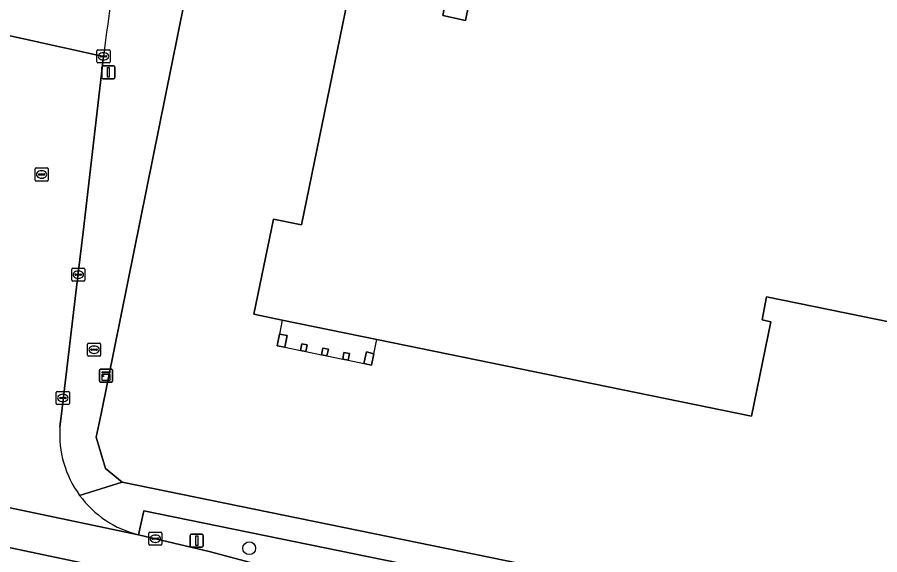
# Model space of a CAD drawing. Extents: x 157692 to 159674, y 381452 to 383291.
# Drawn here: x 158207.7 to 158273.7, y 382181.5 to 382222.6 of the extents above; entities that cross this region are included whole.
import ezdxf

# ---------------------------------------------------------------- set-up
doc = ezdxf.new("R2010")
doc.units = 0
for name, color, linetype in [('IMGEO_Berm_groen', 7, 'Continuous'), ('IMGEO_Boom', 7, 'Continuous'), ('IMGEO_Brandkraan', 7, 'Continuous'), ('IMGEO_Erf', 7, 'Continuous'), ('IMGEO_Kast', 7, 'Continuous'), ('IMGEO_Kolk', 7, 'Continuous'), ('IMGEO_Lichtmast', 7, 'Continuous'), ('IMGEO_Pand', 7, 'Continuous'), ('IMGEO_Pand_overbouw', 7, 'Continuous'), ('IMGEO_Rijbaan_lokaal_gesloten', 7, 'Continuous'), ('IMGEO_Rijbaan_regionaal_gesloten', 7, 'Continuous'), ('IMGEO_Rioolput', 7, 'Continuous'), ('IMGEO_Voetpad_open', 7, 'Continuous')]:
    doc.layers.add(name, color=color, linetype=linetype)

msp = doc.modelspace()

# ---------------------------------------------------------------- linework, layer by layer
at = {"layer": 'IMGEO_Berm_groen'}
msp.add_lwpolyline([(158217.378, 382184.889), (158216.981, 382183.063), (158222.394, 382181.778), (158237.511, 382177.767), (158238.086, 382180.651)], close=True, dxfattribs=at)
at = {"layer": 'IMGEO_Boom'}
msp.add_circle((158225.446, 382182.033), 0.489, dxfattribs=at)
at = {"layer": 'IMGEO_Brandkraan'}
for p, q in [((158213.08, 382196.787), (158213.08, 382197.639)), ((158213.155, 382197.713), (158214.007, 382197.713)), ((158213.568, 382197.493), (158213.593, 382197.493)), ((158214.081, 382197.639), (158214.081, 382196.787)), ((158214.007, 382196.713), (158213.155, 382196.713)), ((158213.339, 382197.207), (158213.339, 382197.219)), ((158213.777, 382197.17), (158213.379, 382197.17)), ((158213.382, 382197.256), (158213.78, 382197.256)), ((158213.591, 382196.933), (158213.566, 382196.933)), ((158213.823, 382197.219), (158213.823, 382197.207))]:
    msp.add_line(p, q, dxfattribs=at)
for points in [[(158213.08, 382196.787), (158213.08, 382197.639)], [(158213.155, 382197.713), (158214.007, 382197.713)], [(158214.081, 382197.639), (158214.081, 382196.787)], [(158214.007, 382196.713), (158213.155, 382196.713)]]:
    msp.add_lwpolyline(points, dxfattribs=at)
for centre, radius, start, end in [((158213.157, 382197.637), 0.0765, 91.55205, 178.44795), ((158213.157, 382197.637), 0.0765, 91.55205, 178.44795), ((158214.005, 382197.637), 0.0765, 1.55205, 88.44795), ((158214.005, 382197.637), 0.0765, 1.55205, 88.44795), ((158213.157, 382196.789), 0.0765, 181.55205, 268.44795), ((158213.157, 382196.789), 0.0765, 181.55205, 268.44795), ((158213.379, 382197.216), 0.0403, 85.87752, 175.75265), ((158213.376, 382197.206), 0.0366, 178.93798, 274.71019), ((158213.78, 382197.213), 0.043, 264.86636, 352.45326), ((158213.784, 382197.218), 0.0386, 1.73085, 96.63898), ((158214.005, 382196.789), 0.0765, 271.55205, 358.44795), ((158214.005, 382196.789), 0.0765, 271.55205, 358.44795)]:
    msp.add_arc(centre, radius, start, end, dxfattribs=at)
for centre, major_axis, ratio, start_param, end_param in [((158213.567, 382197.213), (-0.387, 0.002), 0.722429, 4.712389, 7.853982), ((158213.592, 382197.213), (-0.39, 0.002), 0.717154, 1.570796, 4.712389)]:
    msp.add_ellipse(centre, major_axis=major_axis, ratio=ratio, start_param=start_param, end_param=end_param, dxfattribs=at)
at = {"layer": 'IMGEO_Erf'}
for points in [[(158244.45, 382340.754), (158240.4, 382321.2), (158235.573, 382297.761), (158234.161, 382290.853), (158229.78, 382269.461), (158225.787, 382250), (158225.725, 382249.696), (158216.641, 382204.803), (158214.109, 382192.305), (158213.748, 382190.526), (158214.442, 382188.118), (158215.74, 382187.088), (158329.552, 382163.801), (158340.615, 382161.542)], [(158339.701, 382191.127), (158338.699, 382186.228), (158265.029, 382201.254), (158264.681, 382199.497), (158265.34, 382199.354), (158263.863, 382192.139), (158235.213, 382198), (158235.206, 382198.001), (158227.97, 382199.483), (158225.805, 382199.926), (158227.294, 382207.196), (158229.448, 382206.754), (158233.158, 382224.896), (158240.375, 382223.412), (158240.251, 382222.765), (158241.982, 382222.389), (158247.633, 382250), (158250.785, 382265.401)]]:
    msp.add_lwpolyline(points, dxfattribs=at)
for points in [[(158228.171, 382197.396), (158227.574, 382197.515), (158227.757, 382198.409), (158228.339, 382198.29)], [(158229.779, 382197.063), (158229.363, 382197.148), (158229.472, 382197.67), (158229.881, 382197.58)], [(158231.397, 382196.732), (158230.978, 382196.818), (158231.091, 382197.332), (158231.505, 382197.243)], [(158233.015, 382196.403), (158232.598, 382196.488), (158232.698, 382197.002), (158233.124, 382196.922)], [(158234.812, 382196.036), (158234.211, 382196.159), (158234.409, 382197.051), (158234.986, 382196.904)]]:
    msp.add_lwpolyline(points, close=True, dxfattribs=at)
at = {"layer": 'IMGEO_Kast'}
for p, q in [((158213.993, 382194.801), (158213.993, 382195.642)), ((158213.993, 382195.642), (158213.993, 382194.801)), ((158214.068, 382195.726), (158214.909, 382195.726)), ((158214.909, 382195.726), (158214.068, 382195.726)), ((158214.993, 382195.651), (158214.993, 382194.81)), ((158214.993, 382194.81), (158214.993, 382195.651)), ((158214.918, 382194.726), (158214.077, 382194.726)), ((158214.077, 382194.726), (158214.918, 382194.726))]:
    msp.add_line(p, q, dxfattribs=at)
for points in [[(158214.188, 382195.516), (158214.788, 382195.516), (158214.788, 382195.431), (158214.188, 382195.431), (158214.188, 382195.516)], [(158214.188, 382195.341), (158214.788, 382195.341), (158214.788, 382194.852), (158214.188, 382194.852), (158214.188, 382195.341)]]:
    msp.add_lwpolyline(points, dxfattribs=at)
msp.add_circle((158214.272, 382195.19), 0.0377, dxfattribs=at)
for centre, start, end in [((158214.071, 382195.648), 92.4484, 184.28452), ((158214.071, 382195.648), 92.4484, 184.28452), ((158214.915, 382195.648), 2.4484, 94.28452), ((158214.915, 382195.648), 2.4484, 94.28452), ((158214.071, 382194.804), 182.4484, 274.28452), ((158214.071, 382194.804), 182.4484, 274.28452), ((158214.915, 382194.804), 272.4484, 4.28452), ((158214.915, 382194.804), 272.4484, 4.28452)]:
    msp.add_arc(centre, 0.0779, start, end, dxfattribs=at)
at = {"layer": 'IMGEO_Kolk'}
for p, q in [((158213.799, 382219.218), (158213.799, 382220.07)), ((158213.874, 382220.144), (158214.726, 382220.144)), ((158214.287, 382219.924), (158214.312, 382219.924)), ((158214.8, 382220.07), (158214.8, 382219.218)), ((158214.726, 382219.144), (158213.874, 382219.144)), ((158214.058, 382219.638), (158214.058, 382219.65)), ((158214.496, 382219.601), (158214.098, 382219.601)), ((158214.101, 382219.687), (158214.499, 382219.687)), ((158214.31, 382219.364), (158214.285, 382219.364)), ((158214.542, 382219.65), (158214.542, 382219.638)), ((158211.87, 382202.521), (158211.87, 382203.373)), ((158211.945, 382203.447), (158212.797, 382203.447)), ((158212.871, 382203.373), (158212.871, 382202.521)), ((158212.129, 382202.941), (158212.129, 382202.953)), ((158212.567, 382202.904), (158212.169, 382202.904)), ((158212.172, 382202.99), (158212.57, 382202.99)), ((158212.381, 382202.667), (158212.356, 382202.667)), ((158212.358, 382203.227), (158212.383, 382203.227)), ((158212.613, 382202.953), (158212.613, 382202.941)), ((158212.797, 382202.447), (158211.945, 382202.447)), ((158210.69, 382193.094), (158210.69, 382193.946)), ((158210.765, 382194.02), (158211.617, 382194.02)), ((158210.949, 382193.514), (158210.949, 382193.526)), ((158211.387, 382193.477), (158210.989, 382193.477)), ((158210.992, 382193.563), (158211.39, 382193.563)), ((158211.178, 382193.8), (158211.203, 382193.8)), ((158211.433, 382193.526), (158211.433, 382193.514)), ((158211.691, 382193.946), (158211.691, 382193.094)), ((158211.617, 382193.02), (158210.765, 382193.02)), ((158211.201, 382193.24), (158211.176, 382193.24)), ((158217.767, 382182.336), (158217.767, 382183.188)), ((158217.842, 382183.262), (158218.694, 382183.262)), ((158218.255, 382183.042), (158218.28, 382183.042)), ((158218.768, 382183.188), (158218.768, 382182.336)), ((158218.694, 382182.262), (158217.842, 382182.262)), ((158218.026, 382182.756), (158218.026, 382182.768)), ((158218.464, 382182.719), (158218.066, 382182.719)), ((158218.069, 382182.805), (158218.467, 382182.805)), ((158218.278, 382182.482), (158218.253, 382182.482)), ((158218.51, 382182.768), (158218.51, 382182.756))]:
    msp.add_line(p, q, dxfattribs=at)
for points in [[(158213.799, 382219.218), (158213.799, 382220.07)], [(158213.874, 382220.144), (158214.726, 382220.144)], [(158214.8, 382220.07), (158214.8, 382219.218)], [(158214.726, 382219.144), (158213.874, 382219.144)], [(158211.87, 382202.521), (158211.87, 382203.373)], [(158211.945, 382203.447), (158212.797, 382203.447)], [(158212.871, 382203.373), (158212.871, 382202.521)], [(158212.797, 382202.447), (158211.945, 382202.447)], [(158210.69, 382193.094), (158210.69, 382193.946)], [(158210.765, 382194.02), (158211.617, 382194.02)], [(158211.691, 382193.946), (158211.691, 382193.094)], [(158211.617, 382193.02), (158210.765, 382193.02)], [(158217.767, 382182.336), (158217.767, 382183.188)], [(158217.842, 382183.262), (158218.694, 382183.262)], [(158218.768, 382183.188), (158218.768, 382182.336)], [(158218.694, 382182.262), (158217.842, 382182.262)]]:
    msp.add_lwpolyline(points, dxfattribs=at)
for centre, radius, start, end in [((158213.876, 382220.068), 0.0765, 91.55205, 178.44795), ((158213.876, 382220.068), 0.0765, 91.55205, 178.44795), ((158214.724, 382220.068), 0.0765, 1.55205, 88.44795), ((158214.724, 382220.068), 0.0765, 1.55205, 88.44795), ((158213.876, 382219.22), 0.0765, 181.55205, 268.44795), ((158213.876, 382219.22), 0.0765, 181.55205, 268.44795), ((158214.098, 382219.647), 0.0403, 85.87752, 175.75265), ((158214.095, 382219.637), 0.0366, 178.93798, 274.71019), ((158214.499, 382219.644), 0.043, 264.86636, 352.45326), ((158214.503, 382219.649), 0.0386, 1.73085, 96.63898), ((158214.724, 382219.22), 0.0765, 271.55205, 358.44795), ((158214.724, 382219.22), 0.0765, 271.55205, 358.44795), ((158211.947, 382203.371), 0.0765, 91.55205, 178.44795), ((158211.947, 382203.371), 0.0765, 91.55205, 178.44795), ((158212.795, 382203.371), 0.0765, 1.55205, 88.44795), ((158212.795, 382203.371), 0.0765, 1.55205, 88.44795), ((158212.169, 382202.95), 0.0403, 85.87752, 175.75265), ((158212.166, 382202.94), 0.0366, 178.93798, 274.71019), ((158212.57, 382202.947), 0.043, 264.86636, 352.45326), ((158212.574, 382202.952), 0.0386, 1.73085, 96.63898), ((158211.947, 382202.523), 0.0765, 181.55205, 268.44795), ((158211.947, 382202.523), 0.0765, 181.55205, 268.44795), ((158212.795, 382202.523), 0.0765, 271.55205, 358.44795), ((158212.795, 382202.523), 0.0765, 271.55205, 358.44795), ((158210.767, 382193.944), 0.0765, 91.55205, 178.44795), ((158210.767, 382193.944), 0.0765, 91.55205, 178.44795), ((158210.989, 382193.523), 0.0403, 85.87752, 175.75265), ((158210.986, 382193.513), 0.0366, 178.93798, 274.71019), ((158211.39, 382193.52), 0.043, 264.86636, 352.45326), ((158211.394, 382193.525), 0.0386, 1.73085, 96.63898), ((158211.615, 382193.944), 0.0765, 1.55205, 88.44795), ((158211.615, 382193.944), 0.0765, 1.55205, 88.44795), ((158210.767, 382193.096), 0.0765, 181.55205, 268.44795), ((158210.767, 382193.096), 0.0765, 181.55205, 268.44795), ((158211.615, 382193.096), 0.0765, 271.55205, 358.44795), ((158211.615, 382193.096), 0.0765, 271.55205, 358.44795), ((158217.844, 382183.186), 0.0765, 91.55205, 178.44795), ((158217.844, 382183.186), 0.0765, 91.55205, 178.44795), ((158218.692, 382183.186), 0.0765, 1.55205, 88.44795), ((158218.692, 382183.186), 0.0765, 1.55205, 88.44795), ((158217.844, 382182.338), 0.0765, 181.55205, 268.44795), ((158217.844, 382182.338), 0.0765, 181.55205, 268.44795), ((158218.066, 382182.765), 0.0403, 85.87752, 175.75265), ((158218.063, 382182.755), 0.0366, 178.93798, 274.71019), ((158218.467, 382182.762), 0.043, 264.86636, 352.45326), ((158218.471, 382182.767), 0.0386, 1.73085, 96.63898), ((158218.692, 382182.338), 0.0765, 271.55205, 358.44795), ((158218.692, 382182.338), 0.0765, 271.55205, 358.44795)]:
    msp.add_arc(centre, radius, start, end, dxfattribs=at)
for centre, major_axis, ratio, start_param, end_param in [((158214.286, 382219.644), (-0.387, 0.002), 0.722429, 4.712389, 7.853982), ((158214.311, 382219.644), (-0.39, 0.002), 0.717154, 1.570796, 4.712389), ((158212.357, 382202.947), (-0.387, 0.002), 0.722429, 4.712389, 7.853982), ((158212.382, 382202.947), (-0.39, 0.002), 0.717154, 1.570796, 4.712389), ((158211.177, 382193.52), (-0.387, 0.002), 0.722429, 4.712389, 7.853982), ((158211.202, 382193.52), (-0.39, 0.002), 0.717154, 1.570796, 4.712389), ((158218.254, 382182.762), (-0.387, 0.002), 0.722429, 4.712389, 7.853982), ((158218.279, 382182.762), (-0.39, 0.002), 0.717154, 1.570796, 4.712389)]:
    msp.add_ellipse(centre, major_axis=major_axis, ratio=ratio, start_param=start_param, end_param=end_param, dxfattribs=at)
at = {"layer": 'IMGEO_Lichtmast'}
for p, q in [((158214.174, 382218.028), (158214.174, 382218.828)), ((158214.174, 382218.828), (158214.174, 382218.028)), ((158214.274, 382218.928), (158215.064, 382218.928)), ((158215.064, 382218.928), (158214.274, 382218.928)), ((158215.164, 382218.828), (158215.164, 382218.028)), ((158215.164, 382218.028), (158215.164, 382218.828)), ((158215.064, 382217.928), (158214.274, 382217.928)), ((158214.274, 382217.928), (158215.064, 382217.928)), ((158220.938, 382182.216), (158220.938, 382183.016)), ((158220.938, 382183.016), (158220.938, 382182.216)), ((158221.038, 382183.116), (158221.828, 382183.116)), ((158221.828, 382183.116), (158221.038, 382183.116)), ((158221.928, 382183.016), (158221.928, 382182.216)), ((158221.928, 382182.216), (158221.928, 382183.016)), ((158221.828, 382182.116), (158221.038, 382182.116)), ((158221.038, 382182.116), (158221.828, 382182.116))]:
    msp.add_line(p, q, dxfattribs=at)
for points in [[(158214.594, 382218.803), (158214.744, 382218.803), (158214.744, 382218.053), (158214.594, 382218.053), (158214.594, 382218.803)], [(158221.358, 382182.991), (158221.508, 382182.991), (158221.508, 382182.241), (158221.358, 382182.241), (158221.358, 382182.991)]]:
    msp.add_lwpolyline(points, dxfattribs=at)
for centre, start, end in [((158214.274, 382218.828), 90, 180), ((158214.274, 382218.828), 90, 180), ((158215.064, 382218.828), 0, 90), ((158215.064, 382218.828), 360, 90), ((158214.274, 382218.028), 180, 270), ((158214.274, 382218.028), 180, 270), ((158215.064, 382218.028), 270, 0), ((158215.064, 382218.028), 270, 0), ((158221.038, 382183.016), 90, 180), ((158221.038, 382183.016), 90, 180), ((158221.828, 382183.016), 0, 90), ((158221.828, 382183.016), 360, 90), ((158221.038, 382182.216), 180, 270), ((158221.038, 382182.216), 180, 270), ((158221.828, 382182.216), 270, 0), ((158221.828, 382182.216), 270, 0)]:
    msp.add_arc(centre, 0.1, start, end, dxfattribs=at)
at = {"layer": 'IMGEO_Pand'}
msp.add_lwpolyline([(158250.785, 382265.401), (158247.633, 382250), (158241.982, 382222.389), (158240.251, 382222.765), (158240.375, 382223.412), (158233.158, 382224.896), (158229.448, 382206.754), (158227.294, 382207.196), (158225.805, 382199.926), (158227.97, 382199.483), (158235.206, 382198.001), (158235.213, 382198), (158263.863, 382192.139), (158265.34, 382199.354), (158264.681, 382199.497), (158265.029, 382201.254), (158338.699, 382186.228), (158339.701, 382191.127)], dxfattribs=at)
for points in [[(158228.339, 382198.29), (158227.757, 382198.409), (158227.574, 382197.515), (158228.171, 382197.396)], [(158229.881, 382197.58), (158229.472, 382197.67), (158229.363, 382197.148), (158229.779, 382197.063)], [(158231.505, 382197.243), (158231.091, 382197.332), (158230.978, 382196.818), (158231.397, 382196.732)], [(158233.124, 382196.922), (158232.698, 382197.002), (158232.598, 382196.488), (158233.015, 382196.403)], [(158234.986, 382196.904), (158234.409, 382197.051), (158234.211, 382196.159), (158234.812, 382196.036)]]:
    msp.add_lwpolyline(points, close=True, dxfattribs=at)
at = {"layer": 'IMGEO_Pand_overbouw'}
msp.add_lwpolyline([(158227.97, 382199.483), (158227.757, 382198.409), (158228.339, 382198.29), (158228.171, 382197.396), (158229.363, 382197.148), (158229.472, 382197.67), (158229.881, 382197.58), (158229.779, 382197.063), (158230.978, 382196.818), (158231.091, 382197.332), (158231.505, 382197.243), (158231.397, 382196.732), (158232.598, 382196.488), (158232.698, 382197.002), (158233.124, 382196.922), (158233.015, 382196.403), (158234.211, 382196.159), (158234.409, 382197.051), (158234.986, 382196.904), (158235.206, 382198.001)], close=True, dxfattribs=at)
at = {"layer": 'IMGEO_Rijbaan_lokaal_gesloten'}
for points in [[(158230.766, 382343.301), (158229.188, 382335.673), (158226.818, 382324.222), (158222.488, 382303.203), (158218.642, 382284.562), (158216.232, 382272.751), (158215.933, 382271.278), (158213.673, 382260.164), (158213.261, 382258.27), (158211.568, 382250), (158210.064, 382242.656), (158207.89, 382232.401), (158207.276, 382230.017), (158207.039, 382229.094), (158206.111, 382225.753), (158204.935, 382221.706), (158214.295, 382219.644)], [(158214.295, 382219.644), (158204.935, 382221.706), (158201.356, 382209.009), (158200.357, 382205.739), (158197.34, 382195.322), (158197.057, 382194.343)], [(158210.971, 382191.284), (158211.143, 382192.754), (158212.35, 382203.073), (158212.757, 382206.198), (158214.295, 382219.644)], [(158188.223, 382189.088), (158216.981, 382183.063)]]:
    msp.add_lwpolyline(points, dxfattribs=at)
for centre, radius, start, end in [((158489.94, 382184.424), 277.886, 168.61923, 172.71864), ((158218.851, 382190.735), 7.899, 176.01469, 216.15484), ((158218.845, 382190.733), 7.893, 216.16512, 256.33751)]:
    msp.add_arc(centre, radius, start, end, dxfattribs=at)
at = {"layer": 'IMGEO_Rijbaan_regionaal_gesloten'}
for points in [[(158261.524, 382166.102), (158275.322, 382163.2), (158286.197, 382161.062), (158295.36, 382159.103), (158314.777, 382155.136), (158321.46, 382153.803), (158323.945, 382153.28), (158334.226, 382151.239), (158339.086, 382150.367), (158341.105, 382150.035), (158343.515, 382152.527), (158327.525, 382155.488), (158318.888, 382157.281), (158300.095, 382161.181), (158268.722, 382167.572), (158256.931, 382169.996), (158249.098, 382171.701), (158237.46, 382174.557), (158225.893, 382177.689), (158214.463, 382180.529), (158188.034, 382186.098), (157930.794, 382238.814)], [(158188.034, 382186.098), (158214.463, 382180.529), (158225.893, 382177.689), (158237.46, 382174.557), (158249.098, 382171.701), (158256.931, 382169.996), (158268.722, 382167.572), (158300.095, 382161.181), (158318.888, 382157.281), (158327.525, 382155.488), (158343.515, 382152.527), (158346.089, 382155.189), (158341.57, 382155.982), (158334.739, 382157.23), (158325.962, 382159.007), (158312.633, 382161.717), (158257.777, 382173.009), (158249.756, 382174.73), (158244.222, 382176.102), (158241.316, 382176.823), (158237.511, 382177.767), (158222.394, 382181.778), (158216.981, 382183.063), (158188.223, 382189.088)]]:
    msp.add_lwpolyline(points, dxfattribs=at)
at = {"layer": 'IMGEO_Rioolput'}
for p, q in [((158209.063, 382210.184), (158209.063, 382211.036)), ((158209.138, 382211.11), (158209.99, 382211.11)), ((158209.322, 382210.604), (158209.322, 382210.616)), ((158209.76, 382210.567), (158209.362, 382210.567)), ((158209.365, 382210.653), (158209.763, 382210.653)), ((158209.551, 382210.89), (158209.576, 382210.89)), ((158209.806, 382210.616), (158209.806, 382210.604)), ((158210.064, 382211.036), (158210.064, 382210.184)), ((158209.99, 382210.11), (158209.138, 382210.11)), ((158209.574, 382210.33), (158209.549, 382210.33))]:
    msp.add_line(p, q, dxfattribs=at)
for points in [[(158209.063, 382210.184), (158209.063, 382211.036)], [(158209.138, 382211.11), (158209.99, 382211.11)], [(158210.064, 382211.036), (158210.064, 382210.184)], [(158209.99, 382210.11), (158209.138, 382210.11)]]:
    msp.add_lwpolyline(points, dxfattribs=at)
for centre, radius, start, end in [((158209.14, 382211.034), 0.0765, 91.55205, 178.44795), ((158209.14, 382211.034), 0.0765, 91.55205, 178.44795), ((158209.362, 382210.613), 0.0403, 85.87752, 175.75265), ((158209.359, 382210.603), 0.0366, 178.93798, 274.71019), ((158209.763, 382210.61), 0.043, 264.86636, 352.45326), ((158209.767, 382210.615), 0.0386, 1.73085, 96.63898), ((158209.988, 382211.034), 0.0765, 1.55205, 88.44795), ((158209.988, 382211.034), 0.0765, 1.55205, 88.44795), ((158209.14, 382210.186), 0.0765, 181.55205, 268.44795), ((158209.14, 382210.186), 0.0765, 181.55205, 268.44795), ((158209.988, 382210.186), 0.0765, 271.55205, 358.44795), ((158209.988, 382210.186), 0.0765, 271.55205, 358.44795)]:
    msp.add_arc(centre, radius, start, end, dxfattribs=at)
for centre, major_axis, ratio, start_param, end_param in [((158209.55, 382210.61), (-0.387, 0.002), 0.722429, 4.712389, 7.853982), ((158209.575, 382210.61), (-0.39, 0.002), 0.717154, 1.570796, 4.712389)]:
    msp.add_ellipse(centre, major_axis=major_axis, ratio=ratio, start_param=start_param, end_param=end_param, dxfattribs=at)
at = {"layer": 'IMGEO_Voetpad_open'}
for points in [[(158212.473, 382186.075), (158215.74, 382187.088), (158214.442, 382188.118), (158213.748, 382190.526), (158214.109, 382192.305), (158216.641, 382204.803), (158225.725, 382249.696)], [(158214.295, 382219.644), (158212.757, 382206.198), (158212.35, 382203.073), (158211.143, 382192.754), (158210.971, 382191.284)], [(158215.74, 382187.088), (158212.473, 382186.075)], [(158216.981, 382183.063), (158217.378, 382184.889), (158238.086, 382180.651), (158237.511, 382177.767), (158241.316, 382176.823), (158241.909, 382179.893), (158244.859, 382179.316), (158244.222, 382176.102), (158249.756, 382174.73), (158267.219, 382174.004), (158267.837, 382173.953), (158289.33, 382169.533), (158289.45, 382170.147), (158296.902, 382168.638), (158305.074, 382166.969), (158328.36, 382162.202), (158329.552, 382163.801), (158215.74, 382187.088)]]:
    msp.add_lwpolyline(points, dxfattribs=at)
for centre, radius, start, end in [((158489.94, 382184.424), 277.886, 168.61923, 172.71864), ((158218.851, 382190.735), 7.899, 176.01469, 216.15484), ((158218.845, 382190.733), 7.893, 216.16512, 256.33751)]:
    msp.add_arc(centre, radius, start, end, dxfattribs=at)

doc.saveas('drawing.dxf')
